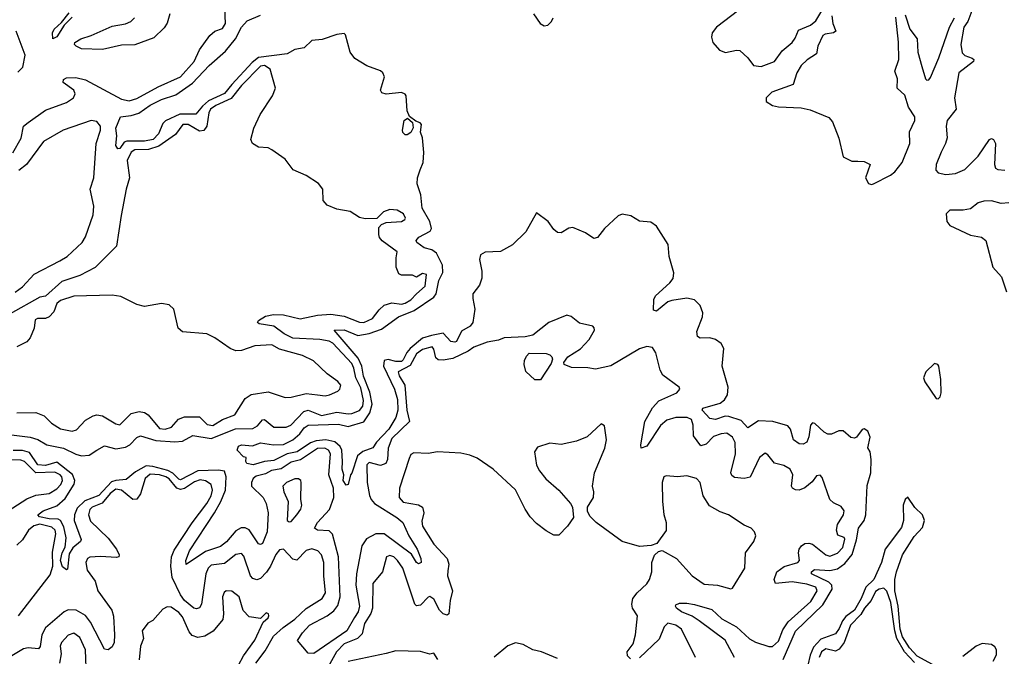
# Model space of a CAD drawing. Extents: x 2293139 to 2515392, y 824115 to 1006937.
# Tile 375 of 417: x 2490370 to 2495542, y 855922 to 859265. Entities that reach past the tile are written whole.
import ezdxf

# ---------------------------------------------------------------- set-up
doc = ezdxf.new("R2010")
doc.units = 0

msp = doc.modelspace()

# ---------------------------------------------------------------- linework, layer by layer
at = {"layer": '0CON10XD'}
for points in [[(2490333.8, 858565), (2490377.8, 858642.2), (2490389.1, 858705), (2490414.5, 858725.5), (2490505, 858789.7), (2490615, 858830.7), (2490652.8, 858855), (2490661.9, 858875), (2490654.2, 858895), (2490598.9, 858935), (2490600, 858950), (2490615, 858959.2), (2490665, 858960.7), (2490715, 858949.2), (2490905, 858848), (2490945, 858839), (2490985, 858850.6), (2491097.7, 858912.3), (2491215, 858964.2), (2491286, 859045), (2491313.8, 859106.2), (2491369.1, 859180.9), (2491395, 859204.4), (2491435, 859219.2), (2491451.2, 859245), (2491447.3, 859327.3)], [(2494147.5, 859315), (2494030, 859225), (2494007.1, 859195), (2494003.8, 859173.8), (2494010.5, 859145), (2494046.2, 859105), (2494077.7, 859092.3), (2494135, 859105.4), (2494152.6, 859102.6), (2494195.5, 859065), (2494223.8, 859023.8), (2494265, 859019.6), (2494335, 859045.8), (2494375, 859100.4), (2494426.8, 859145), (2494442.8, 859167.2), (2494460.3, 859209.7), (2494524.4, 859235.6), (2494551.7, 859258.3), (2494605, 859345.7)], [(2495377.2, 859325), (2495349.7, 859255), (2495328.8, 859225), (2495314.3, 859135), (2495320.5, 859090.5), (2495335, 859077.5), (2495373.1, 859063.1), (2495381.4, 859055), (2495380.6, 859045), (2495303.9, 858985), (2495280.2, 858855), (2495289.5, 858795), (2495241.6, 858735), (2495236, 858705), (2495241.7, 858645), (2495233.7, 858615), (2495209.8, 858569.8), (2495184.4, 858505), (2495182, 858475), (2495195, 858461), (2495235, 858452.6), (2495285, 858457.5), (2495335, 858477.4), (2495405, 858549), (2495463.8, 858635), (2495475, 858640.4), (2495485.6, 858635.6), (2495495, 858613.8), (2495490.5, 858505), (2495495.9, 858485.9), (2495507.5, 858477.5), (2495545, 858474.8)], [(2490645, 859278.5), (2490604.1, 859235.9), (2490565, 859175.4), (2490544.5, 859164.5), (2490541.7, 859195), (2490550.2, 859215), (2490589.4, 859250.6), (2490629.4, 859300.6)], [(2491157.8, 859295), (2491144.2, 859245.8), (2491128.1, 859221.9), (2491075, 859169.3), (2490975, 859133.1), (2490905, 859130.3), (2490805, 859109), (2490695, 859110.9), (2490666, 859125), (2490658, 859135), (2490660, 859145), (2490691.2, 859165), (2490745, 859182), (2490855, 859230.9), (2490925, 859243.1), (2490953.5, 859255), (2490972.5, 859275)], [(2492750.9, 857800.9), (2492760.2, 857745), (2492750.8, 857675), (2492736.1, 857655), (2492690.8, 857629.2), (2492665, 857575.8), (2492655, 857570.9), (2492635, 857574.8), (2492595, 857619), (2492533, 857606.9), (2492485, 857591.8), (2492421.6, 857538.4), (2492403.5, 857516.5), (2492385, 857477.9), (2492375, 857470.6), (2492345, 857469.8), (2492305, 857480.6), (2492284.8, 857475.2), (2492281.3, 857445), (2492338.5, 857325), (2492355, 857271.2), (2492356, 857215), (2492345, 857176.7), (2492309.3, 857115), (2492244.3, 857045.7), (2492225, 857016.8), (2492172.8, 856997.2), (2492144.7, 856975), (2492115, 856883.3), (2492106.7, 856875), (2492095, 856823.3), (2492085, 856821.2), (2492069.4, 856845), (2492072.9, 856875), (2492064.1, 856905), (2492064.7, 856944.7), (2492061.6, 857005), (2492053.5, 857023.5), (2492025, 857047.4), (2491977.9, 857057.9), (2491927.2, 857052.8), (2491896.8, 857043.2), (2491826.7, 856995), (2491775.2, 856984.8), (2491705, 856949.6), (2491655.3, 856944.7), (2491596.7, 856926.7), (2491562.5, 856935), (2491557.5, 856945), (2491560, 856965), (2491545, 856970), (2491512.5, 857005), (2491520, 857025), (2491535, 857032.5), (2491593, 857027), (2491635, 857042.5), (2491702.4, 857032.4), (2491755.4, 857034.6), (2491805, 857057.9), (2491840.6, 857089.4), (2491865, 857122.1), (2491885, 857135.8), (2492045, 857141.1), (2492095, 857128.7), (2492177.5, 857152.5), (2492209.5, 857200.5), (2492222.2, 857245), (2492208.3, 857308.3), (2492175, 857393.3), (2492166.8, 857445), (2492147.3, 857487.3), (2492021.2, 857635), (2492074.6, 857635.4), (2492146.6, 857606.6), (2492205, 857616.6), (2492270.1, 857639.9), (2492359.2, 857705), (2492442.8, 857737.2), (2492545, 857807.2), (2492557.6, 857825), (2492570.8, 857895), (2492593.1, 857936.9), (2492591.5, 857975), (2492559.3, 858039.2), (2492535, 858055.8), (2492495, 858066.6), (2492456.4, 858095), (2492451.8, 858105), (2492466.9, 858123.1), (2492525.5, 858154.5), (2492532.4, 858167.6), (2492524.6, 858205), (2492484.7, 858275), (2492476.4, 858345), (2492457.7, 858402.3), (2492459.1, 858435), (2492474, 858476), (2492488.9, 858515), (2492493, 858567), (2492485.6, 858645), (2492475.7, 858675), (2492480, 858715), (2492474, 858724), (2492451.2, 858731.2), (2492417, 858757), (2492405.6, 858785.6), (2492400, 858865), (2492394.1, 858874.1), (2492375, 858882), (2492295, 858874), (2492271.4, 858881.4), (2492266, 858895), (2492285.3, 858965), (2492277.1, 858985), (2492265, 858995.9), (2492192.6, 859022.6), (2492130.5, 859060.5), (2492105.4, 859095), (2492081.4, 859185), (2492075, 859191.4), (2492035, 859187.5), (2491958.4, 859161.6), (2491905, 859156.2), (2491865, 859117.5), (2491815, 859108.5), (2491775.2, 859084.8), (2491625, 859067), (2491590.7, 859039.3), (2491484.5, 858925), (2491445, 858876.4), (2491361.8, 858838.2), (2491329.3, 858810.7), (2491295, 858769.5), (2491211.2, 858768.8), (2491135, 858734), (2491121, 858719), (2491099.5, 858665), (2491070.5, 858635), (2491025, 858627.5), (2490932.7, 858627.3), (2490919.2, 858620.8), (2490895, 858588.8), (2490885, 858587.5), (2490874.1, 858604.1), (2490880, 858655), (2490874.2, 858695.8), (2490900, 858755), (2490955, 858761.2), (2490996.5, 858773.5), (2491055, 858815.7), (2491115, 858846.5), (2491189.3, 858870.7), (2491278.4, 858931.6), (2491365.3, 859025), (2491450.3, 859099.7), (2491503.1, 859165), (2491535, 859225.6), (2491565, 859258.1), (2491635, 859289)], [(2493068.9, 859295), (2493104.5, 859245), (2493125, 859232.7), (2493143.4, 859236.6), (2493163.8, 859255), (2493172.5, 859275)], [(2494635.2, 859285.2), (2494640.4, 859245), (2494657.5, 859205), (2494644.1, 859195.9), (2494600.4, 859189.6), (2494588.3, 859181.7), (2494563.2, 859125), (2494554.6, 859085), (2494506.3, 859053.7), (2494475.7, 859025), (2494452.3, 858985), (2494433.2, 858925), (2494320, 858885), (2494290.5, 858855), (2494290.6, 858835), (2494324.2, 858815), (2494355, 858807.8), (2494475, 858801.6), (2494521.4, 858791.4), (2494620.5, 858750.5), (2494638.9, 858728.9), (2494672.5, 858642.5), (2494694.7, 858544.7), (2494741.3, 858521.3), (2494771.8, 858521.8), (2494805, 858520.9), (2494836.7, 858505), (2494813.3, 858435), (2494828.5, 858405), (2494845, 858399.1), (2494855, 858402.2), (2494945, 858448.1), (2494966.7, 858465), (2495005.2, 858515), (2495046.2, 858615), (2495044.1, 858675.9), (2495072, 858735), (2495072.1, 858755), (2495038.5, 858805), (2495019.3, 858869.3), (2494978.7, 858905), (2494981.4, 858955), (2494967.5, 858995), (2494987.6, 859055), (2494986.3, 859146.3), (2494972.7, 859277.3)], [(2495020.4, 859290.5), (2495045, 859214.4), (2495085, 859164), (2495087.1, 859095), (2495109.4, 859019.4), (2495128.5, 858955), (2495135, 858947.9), (2495145, 858949.6), (2495155, 858961.8), (2495198.6, 859065), (2495253.8, 859226.2), (2495280, 859275)], [(2490360.7, 858989.3), (2490386.2, 859015), (2490398.1, 859078.1), (2490351.9, 859205)], [(2490255, 857093.3), (2490425, 857072.9), (2490465, 857060), (2490511.7, 857031.7), (2490599.2, 857015), (2490665, 856982.5), (2490694.5, 856974.5), (2490735, 856978.7), (2490775, 857003.6), (2490815, 857026.9), (2490875, 857012), (2490925, 857020), (2490947.9, 857032.2), (2490985, 857070), (2491005, 857078.9), (2491085.3, 857055.3), (2491185, 857048.8), (2491225, 857051.3), (2491278.9, 857081.1), (2491375, 857065.9), (2491504, 857116), (2491595, 857118.2), (2491618.2, 857131.8), (2491645, 857163.2), (2491655, 857164.7), (2491705, 857125.6), (2491770, 857125), (2491794.6, 857135.5), (2491863.1, 857206.9), (2491885, 857214.4), (2491955, 857187.2), (2492035, 857204.1), (2492095, 857194.5), (2492115, 857196.7), (2492155, 857213.2), (2492173.2, 857235), (2492175.8, 857265), (2492161, 857331), (2492134.7, 857385), (2492125.5, 857435), (2492115, 857458.8), (2492015, 857565.7), (2491995, 857576.4), (2491945.7, 857585.7), (2491805, 857591.8), (2491759.3, 857615), (2491705, 857656.1), (2491628.1, 857668.1), (2491618.8, 857675), (2491623.8, 857685), (2491661.9, 857708.1), (2491703.6, 857716.4), (2491755, 857714.4), (2491843.2, 857693.2), (2491935, 857713), (2492005, 857717.8), (2492075, 857708.3), (2492155, 857676.7), (2492178, 857675), (2492223.8, 857695), (2492258.2, 857741.8), (2492284.7, 857765.3), (2492325, 857777.1), (2492375, 857771.8), (2492395, 857776), (2492425, 857793.2), (2492454.6, 857825.4), (2492499.2, 857865), (2492506.1, 857926.1), (2492485, 857932.5), (2492455, 857913.3), (2492433, 857923), (2492375, 857923.3), (2492360.7, 857930.7), (2492347.5, 857965), (2492346.7, 858015), (2492353.3, 858045), (2492274.3, 858104.3), (2492260.6, 858120.6), (2492256.8, 858136.8), (2492257.1, 858172.9), (2492270.3, 858189.7), (2492295, 858199.2), (2492375, 858205.8), (2492393.3, 858215), (2492397, 858223), (2492386.2, 858245), (2492352.5, 858265), (2492315, 858268.1), (2492281.2, 858255), (2492245, 858220), (2492185, 858218.2), (2492155, 858226.2), (2492105, 858257.1), (2492035, 858270.5), (2491985, 858291.4), (2491964.3, 858315), (2491962.9, 858375), (2491940, 858405), (2491875, 858446.4), (2491806.8, 858476.8), (2491765, 858533.1), (2491695, 858582.1), (2491675, 858591.8), (2491625, 858594.6), (2491593.1, 858615), (2491584.6, 858635), (2491600, 858695), (2491633.7, 858766.3), (2491697.3, 858865), (2491713.1, 858905), (2491685.2, 859005.2), (2491655, 859024.7), (2491635, 859021.1), (2491535, 858919.2), (2491479.9, 858850.1), (2491400.6, 858815), (2491372.6, 858795), (2491362.6, 858775), (2491352, 858705), (2491337.4, 858682.6), (2491315, 858678.6), (2491255.6, 858715), (2491226, 858715), (2491188.6, 858661.4), (2491099.9, 858600.1), (2491046.3, 858583.7), (2490975, 858580.8), (2490955, 858569.8), (2490933.8, 858525), (2490946.8, 858435), (2490928.4, 858375), (2490903.7, 858236.3), (2490877.7, 858075), (2490766.4, 857963.6), (2490685, 857920.8), (2490590.8, 857889.2), (2490505, 857813.1), (2490475, 857808.1), (2490319.7, 857720.3)], [(2492405, 858660), (2492395, 858660), (2492381.7, 858671.7), (2492380, 858685), (2492390, 858735), (2492407.5, 858747.5), (2492432.5, 858725), (2492436.4, 858696.4), (2492425, 858672.5), (2492405, 858660)], [(2490346.6, 857833.4), (2490385, 857861.6), (2490445, 857928.2), (2490581.5, 857998.5), (2490618.4, 858021.6), (2490698.4, 858095), (2490715.4, 858125.3), (2490755, 858239.4), (2490760, 858285), (2490740.8, 858375), (2490759.7, 858435), (2490771.2, 858615), (2490794.1, 858685), (2490794.2, 858705), (2490775, 858729.6), (2490745, 858735.7), (2490598.6, 858685), (2490494.9, 858625.1), (2490405.3, 858505), (2490365, 858472.9)], [(2495566.2, 858303.8), (2495525, 858300.3), (2495475, 858313.5), (2495435, 858312), (2495405, 858302.7), (2495365, 858271.8), (2495325.6, 858264.4), (2495255, 858265.1), (2495235.9, 858245), (2495240.4, 858205), (2495255, 858183.5), (2495365, 858132.5), (2495423, 858123), (2495445.5, 858105.5), (2495482.3, 857965), (2495526.8, 857915), (2495552.8, 857835)], [(2494379.6, 855905), (2494445, 856053.3), (2494587.9, 856192.1), (2494638.3, 856275), (2494636, 856295), (2494620.8, 856310.8), (2494528.6, 856355), (2494529.5, 856365), (2494545, 856377.5), (2494625, 856371.7), (2494665, 856381.7), (2494705, 856409.4), (2494743.3, 856456.7), (2494766.2, 856533.8), (2494776.7, 856595), (2494805.9, 856635), (2494815.1, 856665), (2494821.3, 856818.7), (2494841, 856885), (2494843.1, 856955), (2494838, 856995), (2494825.9, 857015.9), (2494837.4, 857072.6), (2494825, 857104.2), (2494805, 857116.4), (2494795, 857112.9), (2494765, 857072), (2494755, 857067.1), (2494735, 857070.6), (2494695, 857106.3), (2494673.3, 857106.7), (2494635, 857087.8), (2494615, 857088.3), (2494595, 857098.2), (2494547.3, 857145), (2494535, 857147.1), (2494524.7, 857135.3), (2494515.7, 857075), (2494505, 857046.7), (2494485, 857035.4), (2494465, 857036.8), (2494435, 857058.6), (2494419.4, 857115), (2494405, 857132.8), (2494325.5, 857155.5), (2494251.3, 857158.7), (2494195, 857121.9), (2494159.5, 857159.5), (2494095, 857181.6), (2494075, 857182.6), (2494025, 857165.7), (2493995, 857170.6), (2493955.7, 857215), (2493958.8, 857225), (2494048.8, 857251.2), (2494071.5, 857268.5), (2494087.8, 857295), (2494090.9, 857335), (2494059.3, 857445), (2494068.6, 857538.6), (2494054.8, 857564.8), (2494025, 857586.3), (2493995, 857594.6), (2493945, 857592.2), (2493930.7, 857600.7), (2493926.6, 857626.6), (2493956.1, 857705), (2493957.5, 857725), (2493945, 857764.3), (2493915, 857793.8), (2493875, 857802.2), (2493795, 857790.8), (2493775, 857782.5), (2493715, 857734.3), (2493700, 857740), (2493700.9, 857795), (2493709.1, 857815), (2493785, 857882.3), (2493802.1, 857905), (2493806.4, 857935), (2493781.1, 858021.1), (2493776.7, 858085), (2493715, 858180.8), (2493685, 858202.1), (2493625, 858206.4), (2493580, 858235), (2493535, 858244.2), (2493513.8, 858235), (2493441.4, 858168.6), (2493405, 858120.6), (2493385, 858115.6), (2493342.5, 858145), (2493275, 858172.8), (2493255, 858170.8), (2493215, 858145.5), (2493195, 858146.9), (2493175, 858162.9), (2493145.3, 858205.3), (2493085, 858251.2), (2493028.5, 858151.5), (2492958.2, 858081.8), (2492895, 858048.1), (2492815, 858043.6), (2492790.5, 858029.5), (2492784.8, 858005), (2492797.9, 857945), (2492797.5, 857907.5), (2492785, 857871.3), (2492750, 857825), (2492750.9, 857800.9)], [(2490355, 857199.7), (2490455, 857201.8), (2490497.8, 857185), (2490536.8, 857146.8), (2490585, 857116.1), (2490645, 857103.4), (2490668.8, 857111.2), (2490715, 857162.1), (2490755, 857185.4), (2490775, 857189.3), (2490805, 857183.9), (2490875, 857141.8), (2490895, 857136.7), (2490955, 857196), (2490997.4, 857207.4), (2491025, 857201.8), (2491045, 857190), (2491105, 857117.5), (2491133.9, 857113.9), (2491167.5, 857125), (2491203.2, 857166.8), (2491235, 857179.7), (2491315, 857179.3), (2491355, 857139.7), (2491385, 857133.8), (2491435, 857164.7), (2491499.8, 857190.2), (2491553.9, 857276.1), (2491586.1, 857296.1), (2491675, 857311.2), (2491765, 857281.1), (2491795, 857281.8), (2491875, 857301.3), (2491934.1, 857294.1), (2491975, 857289.1), (2491998, 857295), (2492041.2, 857315), (2492051.2, 857325), (2492056.2, 857345), (2492041.2, 857365), (2491985.8, 857405), (2491913.2, 857473.2), (2491855, 857501.4), (2491735.4, 857535.4), (2491695, 857556.9), (2491605, 857551.9), (2491535, 857526.9), (2491505, 857526.5), (2491475, 857537.8), (2491395, 857594.4), (2491353.3, 857615), (2491225.6, 857625.6), (2491202.5, 857645), (2491180, 857745), (2491155, 857767.5), (2491115, 857773.8), (2491025, 857758), (2490985, 857769.2), (2490901.3, 857811.3), (2490855, 857818.6), (2490655, 857813.3), (2490585, 857789.4), (2490565, 857774.2), (2490549.4, 857730.6), (2490525.3, 857704.7), (2490505, 857696.4), (2490463.9, 857696.1), (2490451.2, 857688.8), (2490445.8, 857645), (2490424.6, 857595), (2490406.8, 857573.2), (2490355, 857546.7)], [(2494125.1, 855915.1), (2494075, 856006.7), (2493939, 856109), (2493901.9, 856131.9), (2493845.7, 856155), (2493820, 856175), (2493814.4, 856185), (2493817.3, 856192.7), (2493835, 856200.6), (2493875, 856201.2), (2493915, 856193.2), (2494005, 856166.8), (2494058.4, 856118.4), (2494135, 856077.2), (2494204.2, 856014.2), (2494235, 855995.3), (2494305, 855973.1), (2494325, 855972.5), (2494355, 856002.1), (2494378.4, 856061.6), (2494406.5, 856103.5), (2494525, 856209.7), (2494559.7, 856265), (2494551.8, 856285), (2494505, 856301.3), (2494427.1, 856312.9), (2494340.8, 856305), (2494332.2, 856325), (2494347.5, 856365), (2494385, 856394.1), (2494458.2, 856415), (2494465.3, 856425), (2494460.5, 856465), (2494464.7, 856485), (2494477.1, 856502.8), (2494495, 856513.5), (2494515, 856516.5), (2494535, 856510.9), (2494605, 856455.3), (2494625, 856448.2), (2494665, 856463.4), (2494693.6, 856493.6), (2494705, 856537.5), (2494700, 856545), (2494667.9, 856557.9), (2494660, 856585), (2494665.4, 856614.6), (2494696.9, 856665), (2494700, 856685), (2494685, 856708.6), (2494645, 856728.1), (2494625.6, 856745), (2494585, 856860), (2494575, 856873.3), (2494555, 856868.8), (2494532.2, 856837.8), (2494495, 856806.2), (2494465, 856793.9), (2494445, 856795.5), (2494428.6, 856805), (2494424.4, 856815), (2494431.8, 856875), (2494417.8, 856905), (2494384.6, 856924.6), (2494335, 856936.5), (2494300.6, 856980.6), (2494285, 856989.4), (2494256.2, 856965), (2494206.6, 856863.4), (2494175, 856855.4), (2494125, 856860.4), (2494110.9, 856870.9), (2494106.2, 856885), (2494129.6, 856985), (2494128.9, 857045), (2494115, 857073.1), (2494085, 857093.1), (2494055, 857090), (2494015, 857076), (2493975, 857036), (2493947.8, 857027.8), (2493909.3, 857079.3), (2493907.6, 857135), (2493899.3, 857165), (2493875.2, 857175.2), (2493816.2, 857175), (2493768.7, 857161.3), (2493735.4, 857134.6), (2493665, 857025.6), (2493634.2, 857014.2), (2493632.2, 857032.2), (2493652.9, 857155), (2493693.5, 857226.6), (2493726.9, 857263.1), (2493821.9, 857305), (2493837.5, 857325), (2493834, 857335), (2493748.1, 857398.1), (2493734.7, 857425), (2493712.2, 857515), (2493694.3, 857544.3), (2493665, 857548.1), (2493625, 857537.1), (2493475, 857446.5), (2493395, 857428.9), (2493355, 857436.7), (2493268.3, 857438.3), (2493230, 857455), (2493227.5, 857465), (2493248.8, 857495), (2493315, 857535.6), (2493361.4, 857585), (2493388.8, 857635), (2493387, 857647), (2493380, 857655), (2493310.4, 857670.5), (2493266.1, 857706.1), (2493243.3, 857713.3), (2493149.2, 857675), (2493065, 857608.1), (2493025, 857598.6), (2492915, 857594.2), (2492885, 857582), (2492825, 857570.6), (2492755, 857544.4), (2492725.8, 857524.2), (2492645, 857486.1), (2492595, 857476.5), (2492568.7, 857478.7), (2492555, 857490), (2492545.6, 857535), (2492536.2, 857546.2), (2492485, 857533.3), (2492455, 857510), (2492420.4, 857449.5), (2492357.7, 857415), (2492362.5, 857395), (2492393.3, 857345), (2492402.6, 857215), (2492417.4, 857155), (2492324.7, 857065.3), (2492304.8, 857014.8), (2492301.7, 856955), (2492293.5, 856935), (2492265, 856924.2), (2492205, 856940.3), (2492192.9, 856927.1), (2492194.4, 856835), (2492207, 856767), (2492215.3, 856745), (2492232.9, 856725), (2492351.2, 856651.2), (2492382.7, 856625), (2492413.8, 856555), (2492457.3, 856485), (2492477.3, 856435), (2492478, 856415), (2492465, 856408), (2492455, 856414.3), (2492427.6, 856457.6), (2492285, 856564.5), (2492240.6, 856565), (2492190.8, 856539.2), (2492167.4, 856502.6), (2492139.1, 856355), (2492136.1, 856295), (2492154, 856185), (2492147, 856155), (2492128.7, 856125)], [(2493105, 857372.9), (2493075, 857373.8), (2493028.2, 857418.2), (2493019.6, 857455), (2493021.3, 857475), (2493031.4, 857498.6), (2493046.4, 857513.6), (2493135, 857512), (2493155.3, 857505.3), (2493165.3, 857495), (2493168.3, 857481.7), (2493160.8, 857459.2), (2493105, 857372.9)], [(2495195, 857274), (2495205.8, 857285), (2495210.8, 857305), (2495208.1, 857375), (2495198.8, 857445), (2495192.5, 857455), (2495175, 857460), (2495130, 857415), (2495117.8, 857385), (2495125, 857362.9), (2495184.2, 857275), (2495195, 857274)], [(2493578.3, 855908.3), (2493562.5, 855925), (2493561.4, 855945), (2493592.3, 855987.7), (2493605.2, 856035), (2493614.3, 856134.3), (2493588.5, 856175), (2493585.3, 856195), (2493591.5, 856225), (2493614.1, 856255.9), (2493665, 856302.9), (2493677.5, 856325), (2493690, 856365), (2493690, 856415), (2493705, 856452.5), (2493725, 856472.5), (2493745, 856477.5), (2493820, 856435), (2493902.9, 856345), (2493965, 856300), (2494035.7, 856295.7), (2494105, 856276.7), (2494115, 856280), (2494179.2, 856385), (2494182, 856465), (2494226, 856525), (2494236.2, 856555), (2494230, 856575), (2494212.5, 856595), (2494175, 856611.2), (2494093.3, 856665), (2494049.7, 856679.7), (2493992.6, 856712.6), (2493960.5, 856765), (2493944.5, 856834.5), (2493925, 856856), (2493875, 856870), (2493825, 856864.2), (2493765, 856870), (2493753.8, 856865), (2493744.2, 856835), (2493746.2, 856735), (2493754.1, 856665.9), (2493766, 856625), (2493765, 856582.5), (2493716.4, 856513.6), (2493686.2, 856503.8), (2493625, 856499.2), (2493534.5, 856524.5), (2493397.5, 856625), (2493366.4, 856656.4), (2493353, 856683), (2493352.5, 856705), (2493383.3, 856755), (2493386.2, 856785), (2493378.8, 856815), (2493389.2, 856885), (2493444, 857015), (2493451.7, 857058.3), (2493441.7, 857131.7), (2493425, 857142.5), (2493350, 857075), (2493295, 857050.8), (2493213.9, 857033.9), (2493155, 857041.2), (2493089.3, 857020.7), (2493073.6, 856996.4), (2493083.8, 856925), (2493101.2, 856895), (2493134.3, 856854.3), (2493201.2, 856795), (2493262.5, 856725), (2493273.3, 856705), (2493279.3, 856650.7), (2493247.5, 856605), (2493201.7, 856558.3), (2493175, 856558.8), (2493135, 856580), (2493085, 856619.2), (2493050.8, 856655), (2493024.2, 856695), (2492975, 856796.7), (2492856.7, 856905), (2492772.4, 856962.4), (2492735, 856978.1), (2492687.9, 856987.9), (2492565, 856995.6), (2492515, 856986.9), (2492439.6, 856990.5), (2492425, 856981.2), (2492415, 856960), (2492364.2, 856805), (2492363.3, 856755), (2492385, 856731.8), (2492465, 856717.7), (2492485.4, 856705), (2492493.2, 856675), (2492482, 856632), (2492485.3, 856605), (2492545, 856510), (2492615.9, 856435.9), (2492624.3, 856405), (2492618.8, 856371.2), (2492617, 856345), (2492644.2, 856265), (2492631.2, 856215), (2492624.3, 856145.7), (2492615, 856137.5), (2492595, 856145.6), (2492575, 856163.8), (2492545, 856221.8), (2492525, 856236.6), (2492515, 856233.1), (2492475, 856190.9), (2492455, 856187.7), (2492445.5, 856195), (2492381.6, 856385), (2492355, 856425.6), (2492335, 856444.2), (2492315, 856451.2), (2492296.1, 856443.9), (2492275.7, 856365), (2492224.1, 856305), (2492223.9, 856175), (2492213.6, 856146.4), (2492180.9, 856095), (2492169.6, 856040.4), (2492145, 856014.6), (2492075, 855987.8), (2492034.8, 855945), (2491944, 855785)], [(2492128.7, 856125), (2492088, 856055), (2491915, 855937.1), (2491885, 855938), (2491830, 856005), (2491854.6, 856045), (2491891.8, 856085), (2491985.2, 856134.8), (2492019.4, 856160.6), (2492040.5, 856189.5), (2492052.8, 856235), (2492044, 856445), (2492013.7, 856563.7), (2491995, 856581.6), (2491934.3, 856584.2), (2491918.1, 856595), (2491934.7, 856625), (2491997.2, 856692.8), (2492019.5, 856755), (2492017.9, 856805), (2491993, 856875), (2492002.5, 856985), (2491992, 857005), (2491972.7, 857015), (2491935, 857013.8), (2491845, 856953.3), (2491795, 856941.8), (2491743.6, 856906.4), (2491693.2, 856896.8), (2491660.5, 856879.5), (2491612.7, 856867.3), (2491596.6, 856855), (2491587.8, 856835), (2491588.2, 856815), (2491649.1, 856755), (2491664.1, 856725), (2491674.2, 856675), (2491670, 856575), (2491645, 856514.3), (2491635, 856508.6), (2491625, 856513.1), (2491575, 856585.8), (2491555, 856596.2), (2491533.2, 856596.8), (2491505, 856580), (2491456.5, 856523.5), (2491425, 856498.8), (2491345, 856472.2), (2491245, 856403.3), (2491242.3, 856425), (2491261.2, 856475), (2491392.8, 856675), (2491427.2, 856735), (2491451.3, 856795), (2491455.1, 856865), (2491444.8, 856894.8), (2491415, 856900), (2491305, 856895.7), (2491215, 856849.3), (2491205, 856852.2), (2491174.1, 856884.1), (2491147.9, 856897.9), (2491069.2, 856919.2), (2491035, 856921.8), (2490978.7, 856891.3), (2490929.5, 856850.5), (2490875, 856845.5), (2490852.8, 856837.2), (2490785, 856765.9), (2490712.3, 856737.7), (2490671, 856699), (2490657.8, 856665), (2490656.6, 856635), (2490692.9, 856535), (2490688.5, 856525), (2490648.7, 856491.3), (2490629.8, 856460.2), (2490621.2, 856378.8), (2490615, 856376.2), (2490595, 856391.5), (2490583.4, 856425), (2490593.3, 856465), (2490608.8, 856495), (2490613.6, 856543.6), (2490602.1, 856602.1), (2490585, 856635.3), (2490572.5, 856642.5), (2490525, 856644.2), (2490473.8, 856655), (2490465.8, 856665), (2490492.9, 856685), (2490565, 856712.8), (2490609.5, 856750.5), (2490656, 856825), (2490658.6, 856845), (2490647.1, 856877.1), (2490565, 856941.8), (2490505, 856923.5), (2490465, 856928), (2490421.2, 856991.2), (2490385, 857002.1), (2490335, 857003)], [(2490310, 856685), (2490407.9, 856747.9), (2490455, 856767.5), (2490525, 856777), (2490565, 856800.7), (2490585.8, 856824.2), (2490594.1, 856845), (2490590.9, 856865), (2490582.3, 856875), (2490555, 856888.7), (2490455, 856885.9), (2490395, 856944.2), (2490375, 856952), (2490315, 856953.4)], [(2491609.8, 855885), (2491658.8, 855951.2), (2491702.6, 856027.4), (2491753.8, 856073.8), (2491815, 856117.1), (2491875, 856173.2), (2491958.7, 856225), (2491976.8, 856255), (2491967.6, 856345), (2491967.9, 856415), (2491954.8, 856454.8), (2491936.5, 856476.5), (2491905, 856486.3), (2491875, 856477.4), (2491825, 856427.3), (2491805, 856432.1), (2491755, 856484.5), (2491735, 856481.8), (2491715, 856456.7), (2491687.3, 856395), (2491666.3, 856363.7), (2491635, 856330.8), (2491615, 856323), (2491595, 856330.3), (2491582.9, 856345), (2491547, 856447), (2491535, 856461.1), (2491505, 856456.2), (2491445, 856408.8), (2491375, 856400.3), (2491360.3, 856385), (2491347.5, 856355), (2491324, 856196), (2491315, 856175.8), (2491299.1, 856170.9), (2491285, 856175.4), (2491235, 856215.6), (2491213.9, 856243.9), (2491170.5, 856335), (2491164.2, 856395), (2491166.4, 856443.6), (2491181.3, 856478.7), (2491275, 856623.4), (2491353, 856725), (2491375.2, 856765), (2491383, 856795), (2491375, 856823.3), (2491345, 856843.5), (2491318.2, 856848.2), (2491287.2, 856837.2), (2491235, 856803.1), (2491215, 856797), (2491195, 856805.1), (2491155, 856853.5), (2491137.6, 856865), (2491105, 856875.3), (2491055, 856877.9), (2491028.8, 856855), (2491003.8, 856775), (2490985, 856746.8), (2490965, 856745.8), (2490905.1, 856795.1), (2490875, 856800.2), (2490845, 856777.6), (2490803.5, 856726.5), (2490750.6, 856705), (2490737.9, 856692), (2490731.6, 856665), (2490741.2, 856631.2), (2490835, 856543.1), (2490879.1, 856485), (2490892.7, 856455), (2490890, 856445), (2490878.9, 856441.1), (2490794.3, 856445.7), (2490737.9, 856442.1), (2490725.3, 856434.7), (2490716.8, 856415), (2490724.7, 856375), (2490765.6, 856315.7), (2490780.8, 856265), (2490853.6, 856165), (2490862.1, 856132.1), (2490867.7, 856035), (2490865.3, 855994.7), (2490855, 855972), (2490835, 855955.8), (2490815, 855960), (2490741.5, 856101.5), (2490715.5, 856135.5), (2490665.9, 856164.1), (2490623.9, 856166.1), (2490603.9, 856156.1), (2490505, 856070.8), (2490486.7, 856035), (2490477.2, 855972.8), (2490469.4, 855960.6), (2490415, 855965.5), (2490389.1, 855960.9), (2490320.3, 855919.7)], [(2491785, 856627.5), (2491795, 856630.6), (2491826.5, 856665), (2491846.7, 856695), (2491852.5, 856715), (2491847.5, 856745), (2491848.8, 856835), (2491845.8, 856845.8), (2491835, 856853.3), (2491815, 856853.8), (2491771.2, 856835), (2491751.9, 856815), (2491756.7, 856785), (2491780, 856735), (2491775.7, 856635.7), (2491785, 856627.5)], [(2495165, 855879.2), (2495085, 855921.9), (2495044, 855966), (2495007, 856025), (2494995.4, 856065), (2494984.9, 856185), (2494966.8, 856265), (2494967.7, 856325), (2494975.2, 856364.8), (2495007.2, 856455), (2495069.2, 856550.8), (2495111.5, 856598.5), (2495122.7, 856635), (2495111.8, 856665), (2495072.4, 856702.4), (2495035, 856757.5), (2495021.6, 856745), (2495010.7, 856715), (2495012.4, 856635), (2495001.3, 856598.7), (2494915.6, 856485), (2494897.2, 856415), (2494856.2, 856325), (2494815.3, 856284.7), (2494790.7, 856225), (2494754.8, 856165), (2494708.8, 856131.2), (2494692.4, 856107.5), (2494675, 856067.2), (2494655, 856040.6), (2494578.7, 856011.4), (2494540.4, 855969.6), (2494521.7, 855928.3), (2494510.4, 855875)], [(2490364.3, 856135), (2490530.7, 856349.3), (2490543.2, 856395), (2490542, 856468), (2490560.2, 856565), (2490556, 856585), (2490539.2, 856599.2), (2490475, 856615.3), (2490443.3, 856606.7), (2490415.6, 856585), (2490385, 856532.9), (2490355, 856505.4)], [(2491493.6, 855826.4), (2491545.9, 855924.1), (2491605, 856005.8), (2491648.8, 856101.2), (2491675, 856124), (2491678.8, 856135), (2491676.7, 856145), (2491665, 856150), (2491635, 856120), (2491575, 856130), (2491543, 856163), (2491522.5, 856235), (2491483.6, 856263.6), (2491455, 856266.2), (2491443.4, 856256.6), (2491434.5, 856235), (2491440, 856145), (2491436.2, 856115), (2491385.6, 856054.4), (2491343.2, 856026.8), (2491305, 856020), (2491275, 856031.2), (2491260.4, 856050.4), (2491225, 856129.2), (2491205, 856152), (2491165, 856179.2), (2491145, 856181.2), (2491121.2, 856168.8), (2491069.3, 856110.7), (2491043.6, 856096.4), (2491013.3, 856055), (2491020, 856015), (2491004.1, 855975.9), (2490997.3, 855902.7)], [(2495069.9, 855889.9), (2495017, 855945), (2494978.1, 856015), (2494967, 856055), (2494945.4, 856204.6), (2494925, 856263.3), (2494909.5, 856279.5), (2494885, 856275.2), (2494865, 856262.2), (2494842.7, 856215), (2494807.8, 856175), (2494789.2, 856140.8), (2494734.5, 856085), (2494700.4, 855995), (2494675, 855959.3), (2494655, 855949.2), (2494605, 855961.1), (2494582.1, 855945), (2494568.7, 855915)], [(2493920, 855915), (2493846, 856065), (2493816, 856085), (2493775, 856096.7), (2493755, 856075.8), (2493728.8, 856011.2), (2493625, 855913.5)], [(2490720.5, 855815), (2490715.6, 855955), (2490685, 856021.2), (2490655, 856044), (2490625, 856032.5), (2490590, 855995), (2490583.2, 855975), (2490587.1, 855935), (2490578.9, 855885)], [(2492566.7, 855905), (2492545, 855937.5), (2492525, 855932.5), (2492475, 855946.7), (2492345, 855950), (2492295, 855936.7), (2492095, 855893.8)], [(2493195, 855910), (2493110, 855945), (2493065, 855956.7), (2493015, 855983.3), (2492975, 855993.3), (2492933.9, 855976.1), (2492863, 855917)], [(2495483.1, 855896.9), (2495500.2, 855929.8), (2495501.5, 855955), (2495492.1, 855972.1), (2495475, 855983.2), (2495425, 855988.9), (2495395, 855975.9), (2495325, 855921.7)]]:
    msp.add_lwpolyline(points, dxfattribs=at)

doc.saveas('drawing.dxf')
